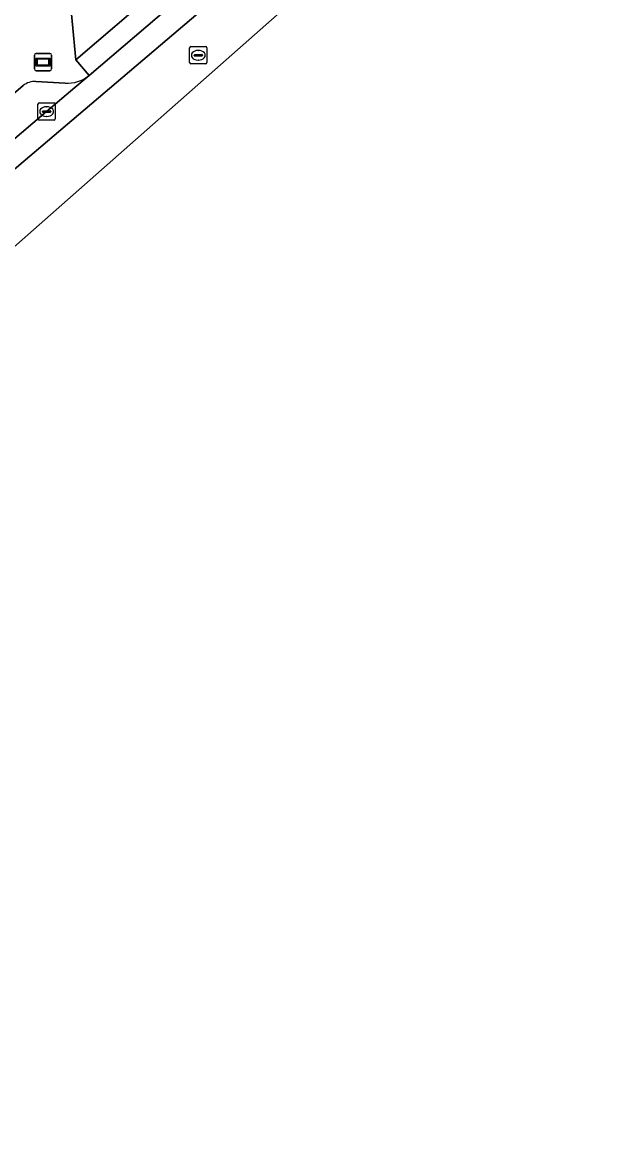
# Model space of a CAD drawing. Extents: x 161772 to 163126, y 383092 to 383917.
# Drawn here: x 162385.3 to 162418.4, y 383231.8 to 383296 of the extents above; entities that cross this region are included whole.
import ezdxf

# ---------------------------------------------------------------- set-up
doc = ezdxf.new("R2010")
doc.units = 0
for name, color, linetype in [('IMGEO_Kolk', 7, 'Continuous'), ('IMGEO_Parkeervlak_open', 7, 'Continuous'), ('IMGEO_Rijbaan_lokaal_gesloten', 7, 'Continuous'), ('IMGEO_Rioolput', 7, 'Continuous'), ('IMGEO_Voetpad_open', 7, 'Continuous'), ('IMGEO_Wegwijzer', 7, 'Continuous')]:
    doc.layers.add(name, color=color, linetype=linetype)

msp = doc.modelspace()

# ---------------------------------------------------------------- linework, layer by layer
at = {"layer": 'IMGEO_Kolk'}
for p, q in [((162386.156, 383290.457), (162386.156, 383291.309)), ((162386.231, 383291.383), (162387.083, 383291.383)), ((162386.644, 383291.163), (162386.669, 383291.163)), ((162387.157, 383291.309), (162387.157, 383290.457)), ((162387.083, 383290.383), (162386.231, 383290.383)), ((162386.415, 383290.877), (162386.415, 383290.889)), ((162386.853, 383290.84), (162386.455, 383290.84)), ((162386.458, 383290.926), (162386.856, 383290.926)), ((162386.667, 383290.603), (162386.642, 383290.603)), ((162386.899, 383290.889), (162386.899, 383290.877))]:
    msp.add_line(p, q, dxfattribs=at)
for points in [[(162386.156, 383290.457), (162386.156, 383291.309)], [(162386.231, 383291.383), (162387.083, 383291.383)], [(162387.157, 383291.309), (162387.157, 383290.457)], [(162387.083, 383290.383), (162386.231, 383290.383)]]:
    msp.add_lwpolyline(points, dxfattribs=at)
for centre, radius, start, end in [((162386.233, 383291.307), 0.0765, 91.55205, 178.44795), ((162386.233, 383291.307), 0.0765, 91.55205, 178.44795), ((162387.081, 383291.307), 0.0765, 1.55205, 88.44795), ((162387.081, 383291.307), 0.0765, 1.55205, 88.44795), ((162386.233, 383290.459), 0.0765, 181.55205, 268.44795), ((162386.233, 383290.459), 0.0765, 181.55205, 268.44795), ((162386.455, 383290.886), 0.0403, 85.87752, 175.75265), ((162386.452, 383290.876), 0.0366, 178.93798, 274.71019), ((162386.856, 383290.883), 0.043, 264.86636, 352.45326), ((162386.86, 383290.888), 0.0386, 1.73085, 96.63898), ((162387.081, 383290.459), 0.0765, 271.55205, 358.44795), ((162387.081, 383290.459), 0.0765, 271.55205, 358.44795)]:
    msp.add_arc(centre, radius, start, end, dxfattribs=at)
for centre, major_axis, ratio, start_param, end_param in [((162386.643, 383290.883), (-0.387, 0.002), 0.722429, 4.712389, 7.853982), ((162386.668, 383290.883), (-0.39, 0.002), 0.717154, 1.570796, 4.712389)]:
    msp.add_ellipse(centre, major_axis=major_axis, ratio=ratio, start_param=start_param, end_param=end_param, dxfattribs=at)
at = {"layer": 'IMGEO_Parkeervlak_open'}
for points in [[(162333.755, 383246.101), (162336.091, 383248.087), (162338.371, 383250), (162339.489, 383250.937), (162346.009, 383256.458), (162358.661, 383267.166), (162361.825, 383269.852), (162371.447, 383277.945), (162376.27, 383282.045), (162386.657, 383290.883), (162388.29, 383292.272), (162389.114, 383292.973)], [(162385.31, 383292.38), (162376.165, 383284.56)], [(162387.721, 383292.526), (162386.041, 383292.628)]]:
    msp.add_lwpolyline(points, dxfattribs=at)
for centre, radius, start, end in [((162387.851, 383294.514), 1.992, 266.24962, 309.33223), ((162386.003, 383291.539), 1.089, 87.98616, 129.49401)]:
    msp.add_arc(centre, radius, start, end, dxfattribs=at)
at = {"layer": 'IMGEO_Rijbaan_lokaal_gesloten'}
for points in [[(162174.82, 383097.237), (162181.627, 383109.075), (162185.082, 383115.085), (162267.807, 383184.457), (162331.864, 383238.174), (162334.992, 383240.797), (162372.302, 383272.085), (162439.186, 383331.12), (162452.553, 383342.284), (162503.092, 383384.494), (162503.092, 383384.494), (162502.922, 383384.713), (162501.18, 383386.596), (162499.827, 383385.459), (162477.128, 383365.985), (162459.036, 383350.651), (162175.227, 383109.464), (162171.607, 383105.25), (162169.364, 383100.909), (162168.706, 383099.067), (162168.602, 383098.586), (162174.82, 383097.237), (162174.82, 383097.237)], [(162167.684, 383101.555), (162167.287, 383100.424), (162167.052, 383099.838), (162166.946, 383099.458), (162166.911, 383099.334), (162166.809, 383098.975), (162168.602, 383098.586), (162168.706, 383099.067), (162169.364, 383100.909), (162171.607, 383105.25), (162175.227, 383109.464), (162459.036, 383350.651)], [(162424.727, 383323.567), (162416.702, 383316.671), (162405.717, 383307.214), (162401.779, 383303.906), (162398.39, 383300.913), (162389.114, 383292.973), (162388.29, 383292.272), (162386.657, 383290.883), (162376.27, 383282.045), (162371.447, 383277.945), (162361.825, 383269.852), (162358.661, 383267.166), (162346.009, 383256.458), (162339.489, 383250.937), (162338.371, 383250), (162336.091, 383248.087), (162333.755, 383246.101), (162333.493, 383245.878), (162332.127, 383244.723), (162325.904, 383239.465)]]:
    msp.add_lwpolyline(points, dxfattribs=at)
at = {"layer": 'IMGEO_Rioolput'}
for p, q in [((162394.903, 383293.707), (162394.903, 383294.559)), ((162394.978, 383294.633), (162395.83, 383294.633)), ((162395.205, 383294.176), (162395.603, 383294.176)), ((162395.391, 383294.413), (162395.416, 383294.413)), ((162395.904, 383294.559), (162395.904, 383293.707)), ((162395.83, 383293.633), (162394.978, 383293.633)), ((162395.162, 383294.127), (162395.162, 383294.139)), ((162395.6, 383294.09), (162395.202, 383294.09)), ((162395.414, 383293.853), (162395.389, 383293.853)), ((162395.646, 383294.139), (162395.646, 383294.127))]:
    msp.add_line(p, q, dxfattribs=at)
for points in [[(162394.903, 383293.707), (162394.903, 383294.559)], [(162394.978, 383294.633), (162395.83, 383294.633)], [(162395.904, 383294.559), (162395.904, 383293.707)], [(162395.83, 383293.633), (162394.978, 383293.633)]]:
    msp.add_lwpolyline(points, dxfattribs=at)
for centre, radius, start, end in [((162394.98, 383294.557), 0.0765, 91.55205, 178.44795), ((162394.98, 383294.557), 0.0765, 91.55205, 178.44795), ((162395.202, 383294.136), 0.0403, 85.87752, 175.75265), ((162395.607, 383294.138), 0.0386, 1.73085, 96.63898), ((162395.828, 383294.557), 0.0765, 1.55205, 88.44795), ((162395.828, 383294.557), 0.0765, 1.55205, 88.44795), ((162394.98, 383293.709), 0.0765, 181.55205, 268.44795), ((162394.98, 383293.709), 0.0765, 181.55205, 268.44795), ((162395.199, 383294.126), 0.0366, 178.93798, 274.71019), ((162395.603, 383294.133), 0.043, 264.86636, 352.45326), ((162395.828, 383293.709), 0.0765, 271.55205, 358.44795), ((162395.828, 383293.709), 0.0765, 271.55205, 358.44795)]:
    msp.add_arc(centre, radius, start, end, dxfattribs=at)
for centre, major_axis, ratio, start_param, end_param in [((162395.39, 383294.133), (-0.387, 0.002), 0.722429, 4.712389, 7.853982), ((162395.415, 383294.133), (-0.39, 0.002), 0.717154, 1.570796, 4.712389)]:
    msp.add_ellipse(centre, major_axis=major_axis, ratio=ratio, start_param=start_param, end_param=end_param, dxfattribs=at)
at = {"layer": 'IMGEO_Voetpad_open'}
for points in [[(162424.095, 383329.453), (162418.31, 383324.504), (162413.068, 383320.019), (162411.653, 383318.808), (162411.819, 383318.473), (162411.951, 383318.319), (162409.222, 383315.974), (162409.107, 383316.122), (162408.913, 383315.952), (162408.672, 383316.261), (162407.752, 383315.471), (162407.281, 383315.068), (162406.365, 383314.284), (162406.703, 383313.799), (162403.069, 383310.669), (162402.694, 383311.144), (162402.364, 383310.862), (162397.64, 383306.82), (162392.678, 383302.548), (162388.039, 383298.461), (162387.917, 383298.355), (162388.337, 383293.868), (162397.607, 383301.804), (162398.39, 383300.913)], [(162389.114, 383292.973), (162388.337, 383293.868), (162387.917, 383298.355)], [(162334.814, 383249.62), (162335.261, 383250), (162338.185, 383252.49), (162348.336, 383261.062), (162356.259, 383267.741), (162358.541, 383269.679), (162362.316, 383272.868), (162366.246, 383276.167), (162373.871, 383282.628), (162373.738, 383282.782), (162376.031, 383284.73), (162376.165, 383284.56), (162385.31, 383292.38)], [(162386.041, 383292.628), (162387.721, 383292.526)]]:
    msp.add_lwpolyline(points, dxfattribs=at)
msp.add_lwpolyline([(162398.39, 383300.913), (162397.607, 383301.804), (162388.337, 383293.868), (162389.114, 383292.973)], close=True, dxfattribs=at)
for centre, radius, start, end in [((162387.851, 383294.514), 1.992, 266.24962, 309.33223), ((162386.003, 383291.539), 1.089, 87.98616, 129.49401)]:
    msp.add_arc(centre, radius, start, end, dxfattribs=at)
at = {"layer": 'IMGEO_Wegwijzer'}
for p, q in [((162386.054, 383294.242), (162386.844, 383294.242)), ((162386.844, 383294.242), (162386.054, 383294.242)), ((162385.954, 383293.342), (162385.954, 383294.142)), ((162385.954, 383294.142), (162385.954, 383293.342)), ((162386.944, 383294.142), (162386.944, 383293.342)), ((162386.944, 383293.342), (162386.944, 383294.142)), ((162386.844, 383293.242), (162386.054, 383293.242)), ((162386.054, 383293.242), (162386.844, 383293.242))]:
    msp.add_line(p, q, dxfattribs=at)
for points in [[(162386.055, 383293.974), (162386.843, 383293.974), (162386.843, 383293.51), (162386.055, 383293.51), (162386.055, 383293.974)], [(162386.12, 383293.909), (162386.12, 383293.575), (162386.778, 383293.575), (162386.778, 383293.909), (162386.12, 383293.909)]]:
    msp.add_lwpolyline(points, dxfattribs=at)
for centre, start, end in [((162386.054, 383294.142), 90, 180), ((162386.054, 383294.142), 90, 180), ((162386.844, 383294.142), 0, 90), ((162386.844, 383294.142), 360, 90), ((162386.054, 383293.342), 180, 270), ((162386.054, 383293.342), 180, 270), ((162386.844, 383293.342), 270, 0), ((162386.844, 383293.342), 270, 0)]:
    msp.add_arc(centre, 0.1, start, end, dxfattribs=at)

doc.saveas('drawing.dxf')
